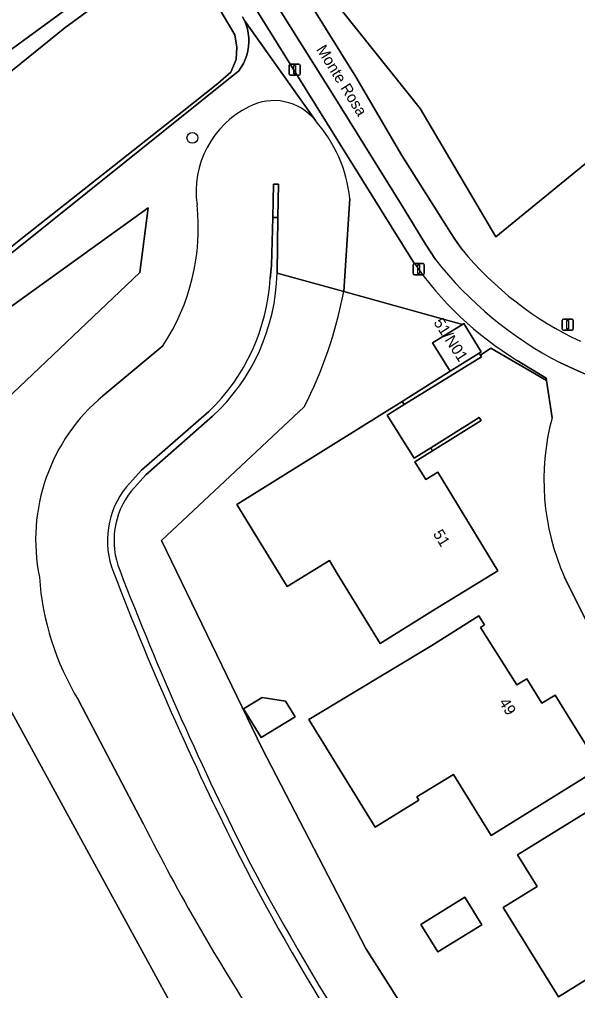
# Model space of a CAD drawing. Extents: x 158835 to 160077, y 386387 to 387778.
# Drawn here: x 159225.1 to 159275.3, y 386661.2 to 386748.5 of the extents above; entities that cross this region are included whole.
import ezdxf

# ---------------------------------------------------------------- set-up
doc = ezdxf.new("R2010")
doc.units = 0
for name, color, linetype in [('IMGEO_Berm_groen', 7, 'Continuous'), ('IMGEO_Boom', 7, 'Continuous'), ('IMGEO_Erf', 7, 'Continuous'), ('IMGEO_Fietspad_gesloten', 7, 'Continuous'), ('IMGEO_Groenvoorziening', 7, 'Continuous'), ('IMGEO_Hek', 7, 'Continuous'), ('IMGEO_Lichtmast', 7, 'Continuous'), ('IMGEO_Loofbos', 7, 'Continuous'), ('IMGEO_Muur', 7, 'Continuous'), ('IMGEO_Oever', 7, 'Continuous'), ('IMGEO_Openbare_ruimte_label', 7, 'Continuous'), ('IMGEO_Pand', 7, 'Continuous'), ('IMGEO_Pand_nummerreeks', 7, 'Continuous'), ('IMGEO_Verkeersbordpaal', 7, 'Continuous'), ('IMGEO_Voetpad_open', 7, 'Continuous'), ('IMGEO_Waterloop', 7, 'Continuous')]:
    doc.layers.add(name, color=color, linetype=linetype)

msp = doc.modelspace()

# ---------------------------------------------------------------- linework, layer by layer
at = {"layer": 'IMGEO_Berm_groen'}
for points in [[(159279.585, 386738.416), (159267.985, 386728.947), (159261.177, 386740.476), (159253.846, 386749.624), (159246.227, 386761.743), (159243.51, 386763.556), (159243.393, 386763.665), (159242.718, 386764.361), (159242.107, 386765.115), (159241.567, 386765.92), (159241.1, 386766.77), (159240.711, 386767.659), (159240.404, 386768.578), (159240.179, 386769.522), (159240.04, 386770.482), (159239.987, 386771.45), (159240.385, 386772.855), (159251.504, 386795.194), (159259.44, 386808.818), (159260.712, 386811.091), (159261.396, 386812.36), (159267.753, 386822.227), (159295.387, 386860.749)], [(159246.85, 386796.388), (159236.355, 386774.31), (159237.428, 386772.089), (159244.816, 386760.267), (159251.232, 386750), (159255.395, 386743.339), (159259.525, 386736.27), (159262.449, 386731.624), (159263.9, 386729.347), (159264.351, 386728.649), (159264.919, 386727.833)], [(159260.57, 386726.664), (159246.043, 386750), (159242.646, 386755.457), (159236.556, 386765.239)], [(159219.317, 386633.077), (159182.455, 386692.864), (159183.751, 386693.734), (159180.77, 386698.621), (159180.749, 386698.65), (159180.226, 386699.418), (159179.774, 386700.23), (159179.397, 386701.08), (159179.097, 386701.959), (159178.877, 386702.862), (159178.738, 386703.781), (159178.682, 386704.709), (159178.848, 386705.896), (159179.235, 386707.688), (159179.78, 386709.438), (159180.48, 386711.133), (159181.329, 386712.759), (159182.319, 386714.302), (159213.245, 386737.678), (159230.172, 386750)], [(159245.196, 386748.737), (159245.376, 386748.382), (159251.755, 386739.404)], [(159254.856, 386732.381), (159254.305, 386724.028), (159264.963, 386721.081), (159265.085, 386721.157), (159266.666, 386718.603), (159266.491, 386718.495), (159266.597, 386718.319), (159267.531, 386718.934), (159272.525, 386716.034), (159272.495, 386716.233), (159269.886, 386717.845)]]:
    msp.add_lwpolyline(points, dxfattribs=at)
for centre, radius, start, end in [((159242.212, 386730.994), 12.72, 6.25964, 41.388), ((159288.563, 386747.287), 30.619, 219.44759, 244.92155), ((159286.188, 386744.395), 31.155, 214.68912, 238.45054)]:
    msp.add_arc(centre, radius, start, end, dxfattribs=at)
at = {"layer": 'IMGEO_Boom'}
msp.add_circle((159240.695, 386737.843), 0.489, dxfattribs=at)
at = {"layer": 'IMGEO_Erf'}
for points in [[(159273.025, 386712.681), (159272.525, 386716.034), (159267.531, 386718.934), (159266.597, 386718.319), (159266.688, 386718.168), (159259.725, 386713.864), (159258.203, 386712.928), (159260.619, 386709.05), (159262.118, 386709.98), (159266.478, 386712.699), (159266.642, 386712.431), (159262.277, 386709.707), (159260.7, 386708.719), (159261.692, 386707.136), (159262.759, 386707.787), (159268.167, 386698.928), (159262.516, 386695.479), (159257.572, 386692.404), (159253.72, 386698.699), (159253.01, 386699.855), (159249.213, 386697.524), (159244.696, 386704.881), (159259.549, 386714.135), (159263.87, 386716.873), (159262.289, 386719.426), (159264.963, 386721.081), (159254.305, 386724.028)], [(159250.751, 386713.665), (159237.921, 386701.653), (159246.976, 386682.952), (159256.296, 386664.982), (159266.961, 386648.173), (159275.761, 386636.645)], [(159279.623, 386687.477), (159275.817, 386694.968), (159274.157, 386698.347)]]:
    msp.add_lwpolyline(points, dxfattribs=at)
for points in [[(159269.86, 386688.668), (159270.766, 386689.22), (159272.124, 386687.031), (159273.306, 386687.757), (159277.357, 386681.213), (159267.545, 386675.138), (159264.169, 386680.627), (159260.869, 386678.598), (159261.048, 386678.307), (159257.115, 386675.888), (159251.173, 386685.55), (159262.23, 386692.216), (159266.455, 386694.89), (159266.966, 386694.064), (159266.592, 386693.832)], [(159249.939, 386685.795), (159246.878, 386683.95), (159245.3, 386686.516), (159246.976, 386687.526), (159249.067, 386687.214)], [(159278.898, 386674.829), (159278.994, 386674.674), (159277.918, 386673.944), (159281.782, 386667.704), (159282.888, 386668.398), (159284.842, 386665.194), (159281.845, 386663.367), (159282.633, 386662.095), (159279.081, 386659.894), (159277.226, 386662.887), (159273.597, 386660.638), (159268.627, 386668.659), (159271.688, 386670.556), (159269.928, 386673.396), (159277.051, 386677.81), (159277.151, 386677.648)], [(159266.725, 386667.117), (159262.769, 386664.665), (159261.243, 386667.128), (159265.2, 386669.579)]]:
    msp.add_lwpolyline(points, close=True, dxfattribs=at)
for centre, radius, start, end in [((159215.729, 386731.467), 39.287, 333.05565, 349.08545), ((159293.909, 386707.119), 21.612, 165.08547, 203.94543)]:
    msp.add_arc(centre, radius, start, end, dxfattribs=at)
at = {"layer": 'IMGEO_Fietspad_gesloten'}
for points in [[(159235.154, 386770.735), (159235.271, 386770.634), (159235.794, 386769.886), (159237.592, 386766.977), (159242.486, 386759.102), (159247.921, 386750.366), (159253.448, 386741.56), (159259.48, 386731.822), (159261.663, 386728.3), (159262.549, 386726.916)], [(159264.919, 386727.833), (159264.351, 386728.649), (159263.9, 386729.347), (159262.449, 386731.624), (159259.525, 386736.27), (159255.395, 386743.339), (159251.232, 386750), (159244.816, 386760.267)], [(159273.734, 386717.643), (159274.944, 386717.076), (159278.041, 386715.716)]]:
    msp.add_lwpolyline(points, dxfattribs=at)
for centre, radius, start, end in [((159288.563, 386747.287), 30.619, 219.44759, 244.92155), ((159289.467, 386748.002), 34.194, 218.07339, 242.60529)]:
    msp.add_arc(centre, radius, start, end, dxfattribs=at)
at = {"layer": 'IMGEO_Groenvoorziening'}
for points in [[(159251.755, 386739.404), (159245.376, 386748.382), (159245.523, 386748.013), (159245.636, 386747.631), (159245.716, 386747.241), (159245.759, 386746.845), (159245.768, 386746.448), (159245.741, 386746.051), (159245.678, 386745.657), (159245.581, 386745.272), (159245.449, 386744.896), (159245.285, 386744.534), (159245.088, 386744.187), (159244.862, 386743.86), (159214.307, 386719.386)], [(159247.682, 386725.217), (159247.804, 386726.383), (159247.938, 386730.692), (159247.993, 386733.677), (159248.424, 386733.669), (159248.379, 386730.684), (159248.304, 386725.688), (159254.305, 386724.028), (159254.856, 386732.381)], [(159254.305, 386724.028), (159248.304, 386725.688)], [(159238.044, 386719.148), (159232.656, 386714.658)], [(159232.656, 386714.658), (159238.044, 386719.148)], [(159234.762, 386706.477), (159236.118, 386707.968), (159242.17, 386713.233)], [(159275.761, 386636.645), (159266.961, 386648.173), (159256.296, 386664.982), (159246.976, 386682.952), (159237.921, 386701.653), (159250.751, 386713.665)], [(159242.514, 386712.819), (159236.503, 386707.565), (159235.212, 386706.12)], [(159230.45, 386687.305), (159236.307, 386676.141)], [(159236.307, 386676.141), (159230.45, 386687.305)]]:
    msp.add_lwpolyline(points, dxfattribs=at)
msp.add_lwpolyline([(159189.433, 386697.216), (159213.546, 386714.892), (159236.72, 386731.556), (159235.967, 386725.737), (159223.312, 386713.763), (159221.602, 386693.237), (159222.115, 386690.414), (159249.819, 386639.784), (159265.309, 386620.118), (159242.054, 386606.568), (159225.166, 386634.107)], close=True, dxfattribs=at)
for centre, radius, start, end in [((159248.015, 386736.39), 4.803, 38.86152, 118.00822), ((159248.015, 386736.39), 4.803, 38.86152, 118.00822), ((159249.544, 386733.001), 8.517, 116.38687, 187.99375), ((159249.544, 386733.001), 8.517, 116.38687, 187.99375), ((159242.212, 386730.994), 12.72, 6.25964, 41.388), ((159221.973, 386729.743), 19.249, 326.60481, 6.18625), ((159221.973, 386729.743), 19.249, 326.60481, 6.18625), ((159229.63, 386726.26), 18.082, 313.90769, 356.6925), ((159230.2, 386726.096), 18.109, 312.84422, 358.70806), ((159215.729, 386731.467), 39.287, 333.05565, 349.08545), ((159243.43, 386701.727), 16.831, 129.79968, 191.52785), ((159243.43, 386701.727), 16.831, 129.79968, 191.52785), ((159240.764, 386701.633), 7.713, 141.09283, 201.56848), ((159240.81, 386701.649), 7.165, 141.38656, 201.75717), ((159493.574, 386798.632), 277.895, 201.01107, 206.97826), ((159251.317, 386700.019), 24.435, 183.88579, 211.35371), ((159251.317, 386700.019), 24.435, 183.88579, 211.35371), ((159495.649, 386799.912), 280.889, 201.09906, 207.02195), ((159404.668, 386761.075), 188.572, 206.76978, 213.15826), ((159404.668, 386761.075), 188.572, 206.76978, 213.15826), ((159434.969, 386771.571), 213.97, 207.64378, 218.39773), ((159439.393, 386774.505), 218.687, 207.78486, 218.27765)]:
    msp.add_arc(centre, radius, start, end, dxfattribs=at)
at = {"layer": 'IMGEO_Hek'}
msp.add_lwpolyline([(159272.525, 386716.034), (159267.531, 386718.934), (159266.597, 386718.319)], dxfattribs=at)
at = {"layer": 'IMGEO_Lichtmast'}
for p, q in [((159249.48, 386744.483), (159250.27, 386744.483)), ((159250.27, 386744.483), (159249.48, 386744.483)), ((159249.38, 386743.583), (159249.38, 386744.383)), ((159249.38, 386744.383), (159249.38, 386743.583)), ((159250.37, 386744.383), (159250.37, 386743.583)), ((159250.37, 386743.583), (159250.37, 386744.383)), ((159250.27, 386743.483), (159249.48, 386743.483)), ((159249.48, 386743.483), (159250.27, 386743.483)), ((159260.55, 386725.641), (159260.55, 386726.441)), ((159260.55, 386726.441), (159260.55, 386725.641)), ((159260.65, 386726.541), (159261.44, 386726.541)), ((159261.44, 386726.541), (159260.65, 386726.541)), ((159261.54, 386726.441), (159261.54, 386725.641)), ((159261.54, 386725.641), (159261.54, 386726.441)), ((159261.44, 386725.541), (159260.65, 386725.541)), ((159260.65, 386725.541), (159261.44, 386725.541))]:
    msp.add_line(p, q, dxfattribs=at)
for points in [[(159249.8, 386744.358), (159249.95, 386744.358), (159249.95, 386743.608), (159249.8, 386743.608), (159249.8, 386744.358)], [(159260.97, 386726.416), (159261.12, 386726.416), (159261.12, 386725.666), (159260.97, 386725.666), (159260.97, 386726.416)]]:
    msp.add_lwpolyline(points, dxfattribs=at)
for centre, start, end in [((159249.48, 386744.383), 90, 180), ((159249.48, 386744.383), 90, 180), ((159250.27, 386744.383), 0, 90), ((159250.27, 386744.383), 360, 90), ((159249.48, 386743.583), 180, 270), ((159249.48, 386743.583), 180, 270), ((159250.27, 386743.583), 270, 0), ((159250.27, 386743.583), 270, 0), ((159260.65, 386726.441), 90, 180), ((159260.65, 386726.441), 90, 180), ((159261.44, 386726.441), 0, 90), ((159261.44, 386726.441), 360, 90), ((159260.65, 386725.641), 180, 270), ((159260.65, 386725.641), 180, 270), ((159261.44, 386725.641), 270, 0), ((159261.44, 386725.641), 270, 0)]:
    msp.add_arc(centre, 0.1, start, end, dxfattribs=at)
at = {"layer": 'IMGEO_Loofbos'}
msp.add_lwpolyline([(159277.624, 386802.456), (159257.448, 386761.205), (159253.963, 386750), (159253.846, 386749.624), (159261.177, 386740.476), (159267.985, 386728.947), (159279.585, 386738.416)], dxfattribs=at)
msp.add_lwpolyline([(159222.115, 386690.414), (159221.602, 386693.237), (159223.312, 386713.763), (159235.967, 386725.737), (159236.72, 386731.556), (159213.546, 386714.892), (159189.433, 386697.216), (159225.166, 386634.107), (159242.054, 386606.568), (159265.309, 386620.118), (159249.819, 386639.784)], close=True, dxfattribs=at)
at = {"layer": 'IMGEO_Muur'}
for points in [[(159248.424, 386733.669), (159247.993, 386733.677), (159247.938, 386730.692), (159248.379, 386730.684)], [(159259.549, 386714.135), (159259.725, 386713.864), (159266.688, 386718.168), (159266.597, 386718.319), (159266.491, 386718.495), (159263.87, 386716.873)], [(159262.118, 386709.98), (159262.277, 386709.707), (159266.642, 386712.431), (159266.478, 386712.699)]]:
    msp.add_lwpolyline(points, close=True, dxfattribs=at)
at = {"layer": 'IMGEO_Oever'}
for points in [[(159184.831, 386713.658), (159191.525, 386718.812), (159205.118, 386729.017), (159214.585, 386735.917), (159229.239, 386747.746), (159233.11, 386750.605), (159236.476, 386752.808), (159237.228, 386753.16), (159237.878, 386753.258), (159238.411, 386753.225), (159239.406, 386752.702), (159242.12, 386751.011), (159242.812, 386749.995), (159244.507, 386747.111), (159244.695, 386746.004), (159244.62, 386744.891), (159244.143, 386743.757), (159242.994, 386742.718), (159239.921, 386740.297), (159225.276, 386728.728), (159213.169, 386718.964), (159206.892, 386714.447), (159195.76, 386706.588), (159187.568, 386700.951)], [(159230.172, 386750), (159213.245, 386737.678)], [(159214.307, 386719.386), (159244.862, 386743.86), (159245.088, 386744.187), (159245.285, 386744.534), (159245.449, 386744.896), (159245.581, 386745.272), (159245.678, 386745.657), (159245.741, 386746.051), (159245.768, 386746.448), (159245.759, 386746.845), (159245.716, 386747.241), (159245.636, 386747.631), (159245.523, 386748.013), (159245.376, 386748.382), (159245.196, 386748.737)]]:
    msp.add_lwpolyline(points, dxfattribs=at)
at = {"layer": 'IMGEO_Pand'}
for points in [[(159263.87, 386716.873), (159266.491, 386718.495), (159266.666, 386718.603), (159265.085, 386721.157), (159264.963, 386721.081), (159262.289, 386719.426)], [(159262.759, 386707.787), (159261.692, 386707.136), (159260.7, 386708.719), (159262.277, 386709.707), (159262.118, 386709.98), (159260.619, 386709.05), (159258.203, 386712.928), (159259.725, 386713.864), (159259.549, 386714.135), (159244.696, 386704.881), (159249.213, 386697.524), (159253.01, 386699.855), (159253.72, 386698.699), (159257.572, 386692.404), (159262.516, 386695.479), (159268.167, 386698.928)], [(159267.545, 386675.138), (159277.357, 386681.213), (159273.306, 386687.757), (159272.124, 386687.031), (159270.766, 386689.22), (159269.86, 386688.668), (159266.592, 386693.832), (159266.966, 386694.064), (159266.455, 386694.89), (159262.23, 386692.216), (159251.173, 386685.55), (159257.115, 386675.888), (159261.048, 386678.307), (159260.869, 386678.598), (159264.169, 386680.627)], [(159245.3, 386686.516), (159246.878, 386683.95), (159249.939, 386685.795), (159249.067, 386687.214), (159246.976, 386687.526)], [(159278.898, 386674.829), (159277.151, 386677.648), (159277.051, 386677.81), (159269.928, 386673.396), (159271.688, 386670.556), (159268.627, 386668.659), (159273.597, 386660.638), (159277.226, 386662.887), (159279.081, 386659.894), (159282.633, 386662.095), (159281.845, 386663.367), (159284.842, 386665.194), (159282.888, 386668.398), (159281.782, 386667.704), (159277.918, 386673.944), (159278.994, 386674.674)], [(159261.243, 386667.128), (159262.769, 386664.665), (159266.725, 386667.117), (159265.2, 386669.579)]]:
    msp.add_lwpolyline(points, close=True, dxfattribs=at)
at = {"layer": 'IMGEO_Verkeersbordpaal'}
for p, q in [((159273.947, 386720.655), (159273.947, 386721.455)), ((159273.947, 386721.455), (159273.947, 386720.655)), ((159274.047, 386721.555), (159274.837, 386721.555)), ((159274.837, 386721.555), (159274.047, 386721.555)), ((159274.937, 386721.455), (159274.937, 386720.655)), ((159274.937, 386720.655), (159274.937, 386721.455)), ((159274.837, 386720.555), (159274.047, 386720.555)), ((159274.047, 386720.555), (159274.837, 386720.555))]:
    msp.add_line(p, q, dxfattribs=at)
msp.add_lwpolyline([(159274.367, 386721.43), (159274.517, 386721.43), (159274.517, 386720.68), (159274.367, 386720.68), (159274.367, 386721.43)], dxfattribs=at)
for centre, start, end in [((159274.047, 386721.455), 90, 180), ((159274.047, 386721.455), 90, 180), ((159274.837, 386721.455), 0, 90), ((159274.837, 386721.455), 360, 90), ((159274.047, 386720.655), 180, 270), ((159274.047, 386720.655), 180, 270), ((159274.837, 386720.655), 270, 0), ((159274.837, 386720.655), 270, 0)]:
    msp.add_arc(centre, 0.1, start, end, dxfattribs=at)
at = {"layer": 'IMGEO_Voetpad_open'}
for points in [[(159262.549, 386726.916), (159261.663, 386728.3), (159259.48, 386731.822), (159253.448, 386741.56), (159247.921, 386750.366), (159242.486, 386759.102), (159237.592, 386766.977), (159235.794, 386769.886), (159235.271, 386770.634), (159235.154, 386770.735)], [(159246.043, 386750), (159260.57, 386726.664)], [(159269.886, 386717.845), (159272.495, 386716.233), (159272.525, 386716.034), (159273.025, 386712.681)], [(159278.041, 386715.716), (159274.944, 386717.076), (159273.734, 386717.643)], [(159274.157, 386698.347), (159275.817, 386694.968), (159279.623, 386687.477)]]:
    msp.add_lwpolyline(points, dxfattribs=at)
for centre, radius, start, end in [((159286.188, 386744.395), 31.155, 214.68912, 238.45054), ((159289.467, 386748.002), 34.194, 218.07339, 242.60529), ((159293.909, 386707.119), 21.612, 165.08547, 203.94543)]:
    msp.add_arc(centre, radius, start, end, dxfattribs=at)
at = {"layer": 'IMGEO_Waterloop'}
for points in [[(159187.568, 386700.951), (159195.76, 386706.588), (159206.892, 386714.447), (159213.169, 386718.964), (159225.276, 386728.728), (159239.921, 386740.297), (159242.994, 386742.718), (159244.143, 386743.757), (159244.62, 386744.891), (159244.695, 386746.004), (159244.507, 386747.111), (159242.812, 386749.995), (159242.12, 386751.011), (159239.406, 386752.702), (159238.411, 386753.225), (159237.878, 386753.258), (159237.228, 386753.16), (159236.476, 386752.808), (159233.11, 386750.605), (159229.239, 386747.746), (159214.585, 386735.917), (159205.118, 386729.017), (159191.525, 386718.812), (159184.831, 386713.658)], [(159248.304, 386725.688), (159248.379, 386730.684), (159247.938, 386730.692), (159247.804, 386726.383), (159247.682, 386725.217)], [(159242.17, 386713.233), (159236.118, 386707.968), (159234.762, 386706.477)], [(159235.212, 386706.12), (159236.503, 386707.565), (159242.514, 386712.819)]]:
    msp.add_lwpolyline(points, dxfattribs=at)
for centre, radius, start, end in [((159229.63, 386726.26), 18.082, 313.90769, 356.6925), ((159230.2, 386726.096), 18.109, 312.84422, 358.70806), ((159240.764, 386701.633), 7.713, 141.09283, 201.56848), ((159240.81, 386701.649), 7.165, 141.38656, 201.75717), ((159493.574, 386798.632), 277.895, 201.01107, 206.97826), ((159495.649, 386799.912), 280.889, 201.09906, 207.02195), ((159434.969, 386771.571), 213.97, 207.64378, 218.39773), ((159439.393, 386774.505), 218.687, 207.78486, 218.27765)]:
    msp.add_arc(centre, radius, start, end, dxfattribs=at)

# ---------------------------------------------------------------- texts
at = {"layer": 'IMGEO_Openbare_ruimte_label'}
msp.add_text('Monte Rosa', height=1, rotation=301.92646, dxfattribs=at).set_placement((159251.799, 386745.808))
at = {"layer": 'IMGEO_Pand_nummerreeks'}
for s, rotation, p in [('51/N01', 303.02387, (159262.336, 386721.244)), ('51', 301.40361, (159262.292, 386702.257)), ('49', 301.81441, (159268.223, 386687.099))]:
    msp.add_text(s, height=1, rotation=rotation, dxfattribs=at).set_placement(p)

doc.saveas('drawing.dxf')
